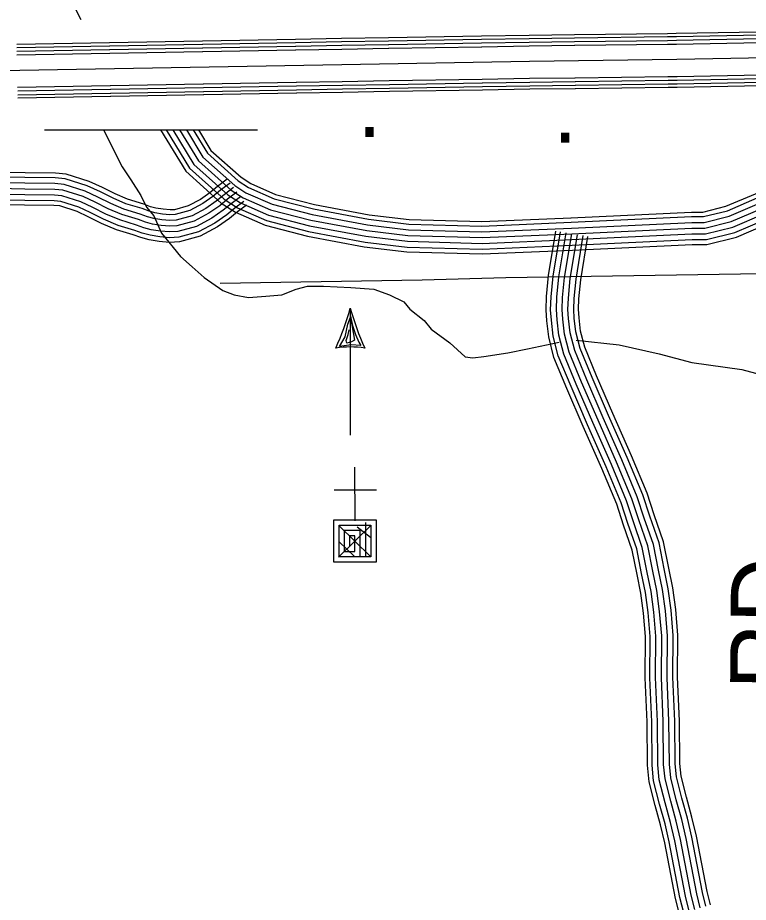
# Model space of a CAD drawing. Extents: x 1788175 to 1969470, y 584502 to 738744.
# Drawn here: x 1900459 to 1904395, y 672802 to 677570 of the extents above; entities that cross this region are included whole.
import ezdxf

# ---------------------------------------------------------------- set-up
doc = ezdxf.new("R2010")
doc.units = 0
for name, color, linetype in [('DESIGN - ROW - Right-of-Way and Easement Labels', 7, 'Continuous'), ('DESIGN - TRANSPORTATION - Text', 7, 'Continuous'), ('DESIGN - UTILITIES - Cable (Overhead) with Text', 7, 'Continuous'), ('DESIGN - UTILITIES - Cable (Underground) with Text', 7, 'Continuous'), ('SURVEY - CENTERLINE - Preliminary', 7, 'Continuous'), ('SURVEY - CONTOURS - Index with Text', 7, 'Continuous'), ('SURVEY - DRAINAGE - Storm Sewer', 7, 'Continuous'), ('SURVEY - TRANSPORTATION - Roads', 7, 'Continuous')]:
    doc.layers.add(name, color=color, linetype=linetype)

msp = doc.modelspace()

# ---------------------------------------------------------------- linework, layer by layer
at = {"layer": 'DESIGN - TRANSPORTATION - Text'}
for points in [[(1900921.1, 676965.8), (1901021.5, 676766.4), (1901068, 676696.6), (1901122.2, 676611.4), (1901153.2, 676549.4), (1901191.9, 676502.9), (1901233.7, 676407.9), (1901337, 676283.7), (1901399.4, 676227.7), (1901464.2, 676170), (1901563.9, 676099.9), (1901625.9, 676076.7), (1901703.4, 676061.2), (1901796.4, 676068.9), (1901881.6, 676076.7), (1901959.1, 676107.7), (1902021.1, 676123.2), (1902106.4, 676123.2), (1902253.6, 676115.4), (1902377.6, 676107.7), (1902462.8, 676076.7), (1902540.3, 676037.9), (1902571.3, 675999.2), (1902648.8, 675937.2), (1902687.6, 675890.7), (1902786.5, 675818.1)], [(1902786.5, 675818.1), (1902869.4, 675742.9), (1902910.8, 675736.3), (1902969.8, 675743.2), (1903099.9, 675764.3), (1903206, 675785.6), (1903377, 675821.6)], [(1903467.7, 675832.7), (1903699.5, 675806.4), (1903915.5, 675758.7), (1904090.6, 675711.5), (1904360.2, 675673.5), (1904703.3, 675582.9), (1904862.9, 675543.8), (1905016.4, 675474.6), (1905110, 675427.9), (1905215.4, 675367), (1905280.9, 675302.5), (1905360.3, 675221.9), (1905437.7, 675147.2), (1905533, 675066.5), (1905636.4, 674993.7), (1905713.7, 674907), (1905777, 674818.5), (1905830.2, 674720), (1905891.3, 674609.4)]]:
    msp.add_lwpolyline(points, dxfattribs=at)
at = {"layer": 'DESIGN - UTILITIES - Cable (Overhead) with Text'}
for p, q in [((1902251, 676003.8), (1902250.7, 675319.5)), ((1902238.2, 675917.8), (1902252, 675955.9)), ((1902250.9, 675968.6), (1902263.6, 675911.4)), ((1902252, 675955.9), (1902273.1, 675832)), ((1902223.3, 675849), (1902238.2, 675917.8)), ((1902263.6, 675911.4), (1902279.5, 675861.6)), ((1902229.7, 675831), (1902239.3, 675862.7)), ((1902239.3, 675862.7), (1902245.6, 675887.1)), ((1902279.5, 675861.6), (1902296.4, 675820.3)), ((1902192.6, 675797.1), (1902223.3, 675849)), ((1902231.8, 675816.1), (1902229.7, 675831)), ((1902258.3, 675823.5), (1902231.8, 675816.1)), ((1902273.1, 675832), (1902258.3, 675823.5)), ((1902296.4, 675820.3), (1902307, 675802.3)), ((1902255.1, 675806.6), (1902192.6, 675797.1)), ((1902307, 675802.3), (1902255.1, 675806.6))]:
    msp.add_line(p, q, dxfattribs=at)
for centre, radius, start, end in [((1900913.8, 676369.8), 1386.4, 335.2544, 344.6929), ((1903744.9, 676425.5), 1552.3, 195.7627, 204.1905), ((1902250.7, 675262.9), 532.3, 81.5459, 98.4043)]:
    msp.add_arc(centre, radius, start, end, dxfattribs=at)
at = {"layer": 'DESIGN - UTILITIES - Cable (Underground) with Text'}
msp.add_line((1902392, 675023.7), (1902163.9, 675023.7), dxfattribs=at)
for points in [[(1902273.5, 675147.6), (1902276, 674857.2)], [(1902275.9, 674868.1), (1902276, 674863), (1902390, 674863), (1902390, 674634.9), (1902161.9, 674634.9), (1902161.9, 674863), (1902333, 674863), (1902333, 674859)], [(1902363.3, 674834.5), (1902188.3, 674662.5)], [(1902333, 674848.8), (1902333, 674663.4), (1902190.4, 674663.4), (1902190.4, 674834.5), (1902361.5, 674834.5), (1902361.5, 674663.4), (1902304.5, 674663.4), (1902304.5, 674806), (1902218.9, 674806), (1902218.9, 674691.9), (1902276, 674691.9), (1902276, 674777.5), (1902247.5, 674777.5), (1902247.5, 674720.4)], [(1902191.2, 674831.6), (1902360.4, 674665.4)], [(1902287.5, 674825.8), (1902360.4, 674770.4)], [(1902191.2, 674744.2), (1902272.9, 674665.4)]]:
    msp.add_lwpolyline(points, dxfattribs=at)
at = {"layer": 'SURVEY - CENTERLINE - Preliminary'}
for points in [[(1903959.4, 677483.7), (1903459.5, 677477.2)], [(1904459.3, 677493.1), (1904007.5, 677484.4), (1903960.3, 677483.8)], [(1898249.1, 677245.2), (1899651, 677273), (1902206.3, 677318.8), (1903216, 677335.5), (1904009.8, 677345.8), (1904687.6, 677359), (1905261.5, 677376.9), (1906125.2, 677386.7), (1907180.9, 677397.2), (1907960.8, 677431.6), (1908202.8, 677437.9), (1908358.7, 677440.8), (1908526.7, 677445.6), (1908736.5, 677436), (1908964.3, 677418.4), (1909263.9, 677384.2), (1909850.9, 677289.9), (1914502.3, 676423.7), (1917391, 675886.4), (1918225.3, 675714.2), (1918474.8, 675656.4), (1918607.8, 675616.7)], [(1900953.7, 677434.9), (1900453.8, 677426)], [(1901454.5, 677443.9), (1900954.6, 677434.9)], [(1901955.4, 677452.8), (1901455.4, 677443.9)], [(1901955.7, 677435.3), (1901455.7, 677426.4)], [(1902456.4, 677461.5), (1902203.9, 677457.3), (1901956.3, 677452.8)], [(1902456.7, 677444), (1902204.2, 677439.8), (1901956.6, 677435.3)], [(1902957.2, 677469.8), (1902457.3, 677461.5)], [(1902957.5, 677452.3), (1902457.6, 677444)], [(1902957.8, 677432.3), (1902457.9, 677424)], [(1903458.5, 677477.2), (1903214, 677474), (1902958.1, 677469.8)], [(1903458.8, 677459.7), (1903214.2, 677456.5), (1902958.4, 677452.3)], [(1903459, 677439.7), (1903214.5, 677436.6), (1902958.7, 677432.3)], [(1903959.6, 677466.2), (1903459.7, 677459.7)], [(1903959.9, 677446.2), (1903459.9, 677439.7)], [(1904459.7, 677475.6), (1904007.8, 677466.9), (1903960.6, 677466.3)], [(1904460.1, 677455.6), (1904008.1, 677446.9), (1903960.8, 677446.3)], [(1904460.5, 677435.4), (1904008.5, 677426.6), (1903961.1, 677426)], [(1900954, 677417.4), (1900454.1, 677408.5)], [(1900954.4, 677397.4), (1900454.5, 677388.5)], [(1901454.8, 677426.4), (1900954.9, 677417.4)], [(1901455.2, 677406.4), (1900955.3, 677397.4)], [(1901455.6, 677386.1), (1900955.6, 677377.1)], [(1901956, 677415.3), (1901456.1, 677406.4)], [(1901956.4, 677395), (1901456.5, 677386.1)], [(1902457, 677424), (1902204.6, 677419.8), (1901956.9, 677415.3)], [(1902457.3, 677403.7), (1902204.9, 677399.5), (1901957.3, 677395.1)], [(1902958.2, 677412), (1902458.2, 677403.7)], [(1903459.3, 677419.5), (1903214.8, 677416.3), (1902959.1, 677412)], [(1903960.2, 677426), (1903460.2, 677419.5)], [(1900954.7, 677377.1), (1900454.8, 677368.2)], [(1903461.6, 677245), (1903217.4, 677241.9), (1902962, 677237.6)], [(1903962.4, 677251.5), (1903462.5, 677245)], [(1904463.8, 677261), (1904011.3, 677252.2), (1903963.3, 677251.6)], [(1904465.2, 677240.7), (1904011.6, 677231.9), (1903964.5, 677231.3)], [(1900957.9, 677202.7), (1900457.9, 677193.8)], [(1901458.7, 677211.7), (1900958.8, 677202.7)], [(1901959.5, 677220.6), (1901459.6, 677211.7)], [(1901960.8, 677200.4), (1901460.9, 677191.4)], [(1902460.2, 677229.3), (1902207.9, 677225.1), (1901960.4, 677220.7)], [(1902461.5, 677209), (1902208.3, 677204.8), (1901961.7, 677200.4)], [(1902961.1, 677237.6), (1902461.1, 677229.3)], [(1902962.3, 677217.3), (1902462.4, 677209)], [(1902962.7, 677197.3), (1902462.7, 677189)], [(1903462.8, 677224.8), (1903217.7, 677221.6), (1902963.2, 677217.3)], [(1903463, 677204.8), (1903218, 677201.6), (1902963.6, 677197.3)], [(1903963.6, 677231.3), (1903463.7, 677224.8)], [(1903963.9, 677211.3), (1903463.9, 677204.8)], [(1903964.1, 677193.8), (1903464.1, 677187.3)], [(1904465.6, 677220.7), (1904011.9, 677211.9), (1903964.8, 677211.3)], [(1904465.9, 677203.2), (1904012.2, 677194.4), (1903965, 677193.8)], [(1900959.1, 677182.5), (1900459.2, 677173.5)], [(1900959.5, 677162.5), (1900459.6, 677153.5)], [(1900959.8, 677145), (1900459.9, 677136)], [(1901460, 677191.4), (1900960.1, 677182.5)], [(1901460.3, 677171.4), (1900960.4, 677162.5)], [(1901460.6, 677153.9), (1900960.7, 677145)], [(1901961.1, 677180.4), (1901461.2, 677171.4)], [(1901961.5, 677162.9), (1901461.5, 677153.9)], [(1902461.8, 677189), (1902208.6, 677184.8), (1901962.1, 677180.4)], [(1902462.1, 677171.5), (1902208.9, 677167.3), (1901962.4, 677162.9)], [(1902962.9, 677179.8), (1902463, 677171.5)], [(1903463.2, 677187.3), (1903218.3, 677184.1), (1902963.9, 677179.9)]]:
    msp.add_lwpolyline(points, dxfattribs=at)
at = {"layer": 'SURVEY - CONTOURS - Index with Text'}
msp.add_lwpolyline([(1900801.7, 677558.3), (1900542.6, 678070.5), (1900475.1, 678181.1)], dxfattribs=at)
at = {"layer": 'SURVEY - DRAINAGE - Storm Sewer'}
msp.add_lwpolyline([(1900602.7, 676965.8), (1901751, 676965.8)], dxfattribs=at)
at = {"layer": 'SURVEY - TRANSPORTATION - Roads'}
for points in [[(1901228.8, 676965.8), (1901364.6, 676742.3), (1901556.2, 676570.9), (1901632, 676521.8), (1901791.7, 676452.2), (1902019.6, 676393.2), (1902326.4, 676335.6), (1902555.3, 676308.4), (1902961.3, 676296.9), (1903447.8, 676317.8)], [(1901258.9, 676965.8), (1901384.6, 676758.9), (1901571.9, 676591.4), (1901644.2, 676544.6), (1901800.1, 676476.6), (1902025.2, 676418.3), (1902330.3, 676361), (1902557.2, 676334.1), (1902961.1, 676322.6), (1903446.7, 676343.5)], [(1901295.2, 676965.8), (1901408.7, 676779), (1901590.8, 676616.1), (1901658.9, 676572), (1901810.2, 676506), (1902031.9, 676448.6), (1902335, 676391.7), (1902559.5, 676365), (1902960.9, 676353.7), (1903445.4, 676374.5)], [(1901331.4, 676965.8), (1901432.8, 676799), (1901609.6, 676640.8), (1901673.6, 676599.4), (1901820.4, 676535.3), (1902038.7, 676478.8), (1902339.7, 676422.4), (1902561.8, 676396), (1902960.7, 676384.7), (1903444.1, 676405.4)], [(1901331.4, 676965.8), (1901432.8, 676799), (1901609.6, 676640.8), (1901673.6, 676599.4), (1901820.4, 676535.3), (1902038.7, 676478.8), (1902339.7, 676422.4), (1902561.8, 676396), (1902960.7, 676384.7), (1903444.1, 676405.4)], [(1901367.7, 676965.8), (1901456.9, 676819), (1901628.5, 676665.5), (1901688.3, 676626.8), (1901830.5, 676564.7), (1902045.4, 676509.1), (1902344.4, 676453), (1902564, 676426.9), (1902960.4, 676415.7), (1903442.7, 676436.4)], [(1901404, 676965.8), (1901481, 676839.1), (1901647.4, 676690.2), (1901703.1, 676654.2), (1901840.7, 676594.1), (1902052.2, 676539.4), (1902349.1, 676483.7), (1902566.3, 676457.9), (1902960.2, 676446.7), (1903441.4, 676467.4)], [(1901432.9, 676965.8), (1901500.2, 676855), (1901662.4, 676709.9), (1901714.8, 676676), (1901848.8, 676617.6), (1902057.5, 676563.5), (1902352.8, 676508.1), (1902568.1, 676482.6), (1902960, 676471.5), (1903440.4, 676492.1)], [(1903440, 676492.1), (1904089.1, 676522.4), (1904151.1, 676522.4), (1904275.2, 676553.5), (1904434, 676621.6), (1904577.7, 676681.5), (1904752.6, 676744), (1905001.7, 676781.4), (1905479, 676793.4), (1906392.3, 676793.4), (1906738.3, 676745.6), (1907423.3, 676671.6), (1909221.5, 676324.6)], [(1903441.2, 676467.4), (1904089.7, 676497.7), (1904154.1, 676497.7), (1904283.1, 676530), (1904443.7, 676598.8), (1904586.7, 676658.5), (1904758.7, 676720), (1905003.8, 676756.8), (1905479.3, 676768.7), (1906390.6, 676768.7), (1906735.3, 676721.1), (1907419.6, 676647.1), (1909216.8, 676300.3)], [(1901588, 676699.5), (1901536.1, 676660.6), (1901494.6, 676626.6), (1901443.4, 676590.8), (1901377.4, 676555.4), (1901303.2, 676535.3), (1901279.8, 676534.1), (1901242.7, 676537.2), (1901203.7, 676543.7), (1901175.1, 676551.2), (1901138, 676565.2), (1901050.5, 676591.8), (1900983.7, 676619.9), (1900915.6, 676654), (1900843.7, 676687.8), (1900720.4, 676727.5), (1900662.7, 676732.5), (1900498.7, 676734.5), (1900351.6, 676736.4)], [(1903442.6, 676436.4), (1904090.4, 676466.7), (1904158, 676466.7), (1904293.1, 676500.5), (1904455.7, 676570.3), (1904597.9, 676629.6), (1904766.2, 676689.8), (1905006.5, 676725.8), (1905479.7, 676737.7), (1906388.5, 676737.7), (1906731.5, 676690.3), (1907415, 676616.4), (1909211, 676269.9)], [(1901603.4, 676678.9), (1901552, 676640.3), (1901510.1, 676606.1), (1901456.9, 676568.9), (1901387, 676531.3), (1901307.3, 676509.8), (1901279.3, 676508.4), (1901239.5, 676511.7), (1901198.3, 676518.5), (1901167.3, 676526.7), (1901129.7, 676540.8), (1901041.8, 676567.6), (1900973, 676596.5), (1900904.4, 676630.8), (1900834.2, 676663.9), (1900715.3, 676702.1), (1900661.4, 676706.8), (1900498.4, 676708.7), (1900351.8, 676710.7)], [(1901622, 676654.1), (1901571.1, 676615.9), (1901528.9, 676581.4), (1901473.2, 676542.4), (1901398.5, 676502.3), (1901312.2, 676479), (1901278.8, 676477.3), (1901235.7, 676480.9), (1901191.8, 676488.2), (1901157.9, 676497.1), (1901119.7, 676511.4), (1901031.2, 676538.4), (1900960, 676568.4), (1900890.8, 676602.9), (1900822.8, 676635), (1900709.1, 676671.5), (1900659.9, 676675.8), (1900498, 676677.7), (1900352.1, 676679.7)], [(1903444.1, 676405.4), (1904091.1, 676435.7), (1904161.8, 676435.7), (1904303, 676471.1), (1904467.8, 676541.7), (1904609, 676600.6), (1904773.8, 676659.5), (1905009.2, 676694.9), (1905480.1, 676706.7), (1906386.4, 676706.7), (1906727.7, 676659.5), (1907410.4, 676585.7), (1909205.1, 676239.5)], [(1903444.1, 676405.4), (1904091.1, 676435.7), (1904161.8, 676435.7), (1904303, 676471.1), (1904467.8, 676541.7), (1904609, 676600.6), (1904773.8, 676659.5), (1905009.2, 676694.9), (1905480.1, 676706.7), (1906386.4, 676706.7), (1906727.7, 676659.5), (1907410.4, 676585.7), (1909205.1, 676239.5)], [(1903445.5, 676374.5), (1904091.9, 676404.7), (1904165.6, 676404.7), (1904312.9, 676441.6), (1904479.9, 676513.2), (1904620.2, 676571.7), (1904781.4, 676629.3), (1905011.9, 676663.9), (1905480.5, 676675.7), (1906384.3, 676675.7), (1906724, 676628.8), (1907405.8, 676555), (1909199.2, 676209)], [(1901640.6, 676629.3), (1901590.2, 676591.5), (1901547.6, 676556.7), (1901489.5, 676516), (1901410.1, 676473.4), (1901317.1, 676448.2), (1901278.3, 676446.2), (1901231.8, 676450.1), (1901185.3, 676457.9), (1901148.5, 676467.5), (1901109.8, 676482.1), (1901020.7, 676509.2), (1900947, 676540.2), (1900877.3, 676575.1), (1900811.4, 676606.1), (1900702.9, 676640.9), (1900658.4, 676644.8), (1900497.6, 676646.7), (1900352.3, 676648.7)], [(1901640.6, 676629.3), (1901590.2, 676591.5), (1901547.6, 676556.7), (1901489.5, 676516), (1901410.1, 676473.4), (1901317.1, 676448.2), (1901278.3, 676446.2), (1901231.8, 676450.1), (1901185.3, 676457.9), (1901148.5, 676467.5), (1901109.8, 676482.1), (1901020.7, 676509.2), (1900947, 676540.2), (1900877.3, 676575.1), (1900811.4, 676606.1), (1900702.9, 676640.9), (1900658.4, 676644.8), (1900497.6, 676646.7), (1900352.3, 676648.7)], [(1903447, 676343.5), (1904092.6, 676373.7), (1904169.4, 676373.7), (1904322.9, 676412.1), (1904492, 676484.6), (1904631.4, 676542.8), (1904789, 676599.1), (1905014.6, 676633), (1905480.8, 676644.7), (1906382.1, 676644.7), (1906720.2, 676598), (1907401.2, 676524.4), (1909193.4, 676178.6)], [(1901659.2, 676604.5), (1901609.3, 676567.1), (1901566.3, 676531.9), (1901505.8, 676489.5), (1901421.6, 676444.4), (1901321.9, 676417.4), (1901277.8, 676415.2), (1901228, 676419.3), (1901178.8, 676427.5), (1901139.1, 676438), (1901099.8, 676452.7), (1901010.1, 676480), (1900934.1, 676512), (1900863.8, 676547.2), (1900800, 676577.2), (1900696.8, 676610.3), (1900656.8, 676613.8), (1900497.2, 676615.7), (1900352.5, 676617.7)], [(1901677.8, 676579.7), (1901628.5, 676542.7), (1901585.1, 676507.2), (1901522, 676463.1), (1901433.1, 676415.4), (1901326.8, 676386.6), (1901277.3, 676384.1), (1901224.1, 676388.5), (1901172.3, 676397.2), (1901129.7, 676408.4), (1901089.9, 676423.3), (1900999.6, 676450.8), (1900921.1, 676483.8), (1900850.2, 676519.3), (1900788.7, 676548.3), (1900690.6, 676579.8), (1900655.3, 676582.8), (1900496.8, 676584.8), (1900352.7, 676586.7)], [(1903448.2, 676317.8), (1904093.2, 676348), (1904172.6, 676348), (1904331.1, 676387.7), (1904502, 676461), (1904640.7, 676518.8), (1904795.3, 676574.1), (1905016.9, 676607.3), (1905481.2, 676618.9), (1906380.4, 676618.9), (1906717, 676572.5), (1907397.4, 676498.9), (1909188.5, 676153.3)], [(1901692.6, 676559.9), (1901643.7, 676523.2), (1901600, 676487.5), (1901535, 676442), (1901442.3, 676392.2), (1901330.7, 676362), (1901276.9, 676359.3), (1901221.1, 676364), (1901167.1, 676373), (1901122.2, 676384.8), (1901081.9, 676399.9), (1900991.1, 676427.5), (1900910.8, 676461.4), (1900839.4, 676497), (1900779.6, 676525.2), (1900685.7, 676555.4), (1900654.1, 676558.1), (1900496.5, 676560), (1900352.9, 676561.9)], [(1904023.9, 672738.3), (1904003.1, 672822.3), (1903945.3, 673121.6), (1903922.9, 673218.7), (1903894, 673323.9), (1903861, 673451.6), (1903852.6, 673540.2), (1903850.4, 673774.7), (1903840.2, 674011.7), (1903841.9, 674234.2), (1903831.5, 674360.3), (1903817, 674467.5), (1903796.4, 674569.1), (1903770.6, 674699.7), (1903723.4, 674835.4), (1903687.1, 674947.2), (1903606.3, 675139.9), (1903506.3, 675366.4), (1903417.6, 675572.2), (1903348.2, 675739.1), (1903320, 675849), (1903309.7, 675937), (1903305.6, 675995.8), (1903308.4, 676067.2), (1903319.8, 676180.5), (1903358.5, 676419.3)], [(1904047.7, 672745.2), (1904027.3, 672827.6), (1903969.5, 673126.8), (1903946.8, 673224.7), (1903917.9, 673330.3), (1903885.5, 673455.8), (1903877.3, 673541.5), (1903875.1, 673775.3), (1903864.9, 674012.2), (1903866.7, 674235.2), (1903856, 674363), (1903841.4, 674471.6), (1903820.6, 674574), (1903794.5, 674706.2), (1903746.8, 674843.2), (1903710.3, 674955.8), (1903629, 675149.7), (1903529, 675376.3), (1903440.3, 675581.8), (1903371.7, 675746.9), (1903344.4, 675853.5), (1903334.3, 675939.3), (1903330.4, 675996.2), (1903333.1, 676065.5), (1903344.3, 676177.2), (1903382.9, 676415.4)], [(1904077.4, 672754), (1904057.5, 672834.3), (1903999.8, 673133.2), (1903976.9, 673232.3), (1903947.8, 673338.3), (1903916.1, 673461.2), (1903908.3, 673543.1), (1903906.1, 673776.1), (1903895.9, 674012.7), (1903897.7, 674236.3), (1903886.9, 674366.3), (1903872, 674476.8), (1903851, 674580.1), (1903824.5, 674714.4), (1903776.2, 674853.1), (1903739.4, 674966.6), (1903657.5, 675161.9), (1903557.4, 675388.7), (1903468.9, 675593.9), (1903401.2, 675756.8), (1903374.9, 675859.2), (1903365.2, 675942.2), (1903361.4, 675996.6), (1903364, 676063.3), (1903375, 676173.2), (1903413.5, 676410.4)], [(1904107.2, 672762.7), (1904087.8, 672840.9), (1904030.2, 673139.6), (1904006.9, 673239.9), (1903977.8, 673346.2), (1903946.7, 673466.6), (1903939.3, 673544.7), (1903937.1, 673777), (1903926.9, 674013.3), (1903928.7, 674237.5), (1903917.7, 674369.7), (1903902.6, 674481.9), (1903881.4, 674586.2), (1903854.4, 674722.5), (1903805.6, 674863), (1903768.5, 674977.4), (1903686, 675174.2), (1903585.8, 675401.1), (1903497.4, 675606), (1903430.7, 675766.6), (1903405.5, 675864.9), (1903396.1, 675945), (1903392.5, 675997.1), (1903395, 676061.2), (1903405.8, 676169.2), (1903444.1, 676405.4)], [(1904107.2, 672762.7), (1904087.8, 672840.9), (1904030.2, 673139.6), (1904006.9, 673239.9), (1903977.8, 673346.2), (1903946.7, 673466.6), (1903939.3, 673544.7), (1903937.1, 673777), (1903926.9, 674013.3), (1903928.7, 674237.5), (1903917.7, 674369.7), (1903902.6, 674481.9), (1903881.4, 674586.2), (1903854.4, 674722.5), (1903805.6, 674863), (1903768.5, 674977.4), (1903686, 675174.2), (1903585.8, 675401.1), (1903497.4, 675606), (1903430.7, 675766.6), (1903405.5, 675864.9), (1903396.1, 675945), (1903392.5, 675997.1), (1903395, 676061.2), (1903405.8, 676169.2), (1903444.1, 676405.4)], [(1904137, 672771.4), (1904118.1, 672847.6), (1904060.5, 673146.1), (1904037, 673247.5), (1904007.7, 673354.2), (1903977.4, 673471.9), (1903970.3, 673546.3), (1903968.1, 673777.8), (1903958, 674013.8), (1903959.7, 674238.7), (1903948.5, 674373.1), (1903933.2, 674487.1), (1903911.8, 674592.3), (1903884.4, 674730.7), (1903834.9, 674872.9), (1903797.5, 674988.2), (1903714.5, 675186.4), (1903614.2, 675413.5), (1903526, 675618.1), (1903460.2, 675776.5), (1903436, 675870.6), (1903426.9, 675947.9), (1903423.5, 675997.6), (1903425.9, 676059), (1903436.5, 676165.2), (1903474.7, 676400.5)], [(1904166.8, 672780.2), (1904148.4, 672854.3), (1904090.8, 673152.5), (1904067.1, 673255.1), (1904037.7, 673362.2), (1904008, 673477.3), (1904001.3, 673547.9), (1903999.1, 673778.6), (1903989, 674014.4), (1903990.7, 674239.8), (1903979.4, 674376.4), (1903963.7, 674492.2), (1903942.2, 674598.4), (1903914.4, 674738.8), (1903864.3, 674882.8), (1903826.6, 674999), (1903743, 675198.7), (1903642.6, 675425.9), (1903554.5, 675630.1), (1903489.6, 675786.3), (1903466.5, 675876.2), (1903457.8, 675950.8), (1903454.6, 675998), (1903456.9, 676056.9), (1903467.3, 676161.1), (1903505.3, 676395.5)], [(1904191.5, 672787.4), (1904173.5, 672859.8), (1904116, 673157.9), (1904092, 673261.4), (1904062.5, 673368.8), (1904033.4, 673481.8), (1904027, 673549.3), (1904024.8, 673779.3), (1904014.7, 674014.8), (1904016.4, 674240.8), (1904004.9, 674379.2), (1903989.1, 674496.5), (1903967.4, 674603.4), (1903939.3, 674745.5), (1903888.7, 674891), (1903850.8, 675007.9), (1903766.6, 675208.8), (1903666.2, 675436.2), (1903578.2, 675640.2), (1903514.1, 675794.5), (1903491.9, 675881), (1903483.4, 675953.2), (1903480.3, 675998.4), (1903482.5, 676055.1), (1903492.8, 676157.8), (1903530.7, 676391.4)], [(1901549.5, 676139.8), (1902638.8, 676156.7), (1903088.7, 676169.5), (1905272.1, 676203.9), (1905660.1, 676229.1), (1905800, 676222.1), (1905947.7, 676195), (1906065.5, 676172.2), (1906169.4, 676159.4), (1906295.3, 676160.5), (1906441.3, 676167.4), (1906651.4, 676190), (1906833.5, 676214.7), (1907061.7, 676243.1), (1907235.6, 676245.8)]]:
    msp.add_lwpolyline(points, dxfattribs=at)

# ---------------------------------------------------------------- texts
at = {"layer": 'DESIGN - ROW - Right-of-Way and Easement Labels'}
msp.add_text('RD.', height=370, rotation=89.5585, dxfattribs=at).set_placement((1904667.3, 673945.8))
at = {"layer": 'DESIGN - UTILITIES - Cable (Underground) with Text'}
for p in [(1902290.9, 676927.7), (1903344.8, 676896.7)]:
    msp.add_text('.', height=343, dxfattribs=at).set_placement(p)

doc.saveas('drawing.dxf')
